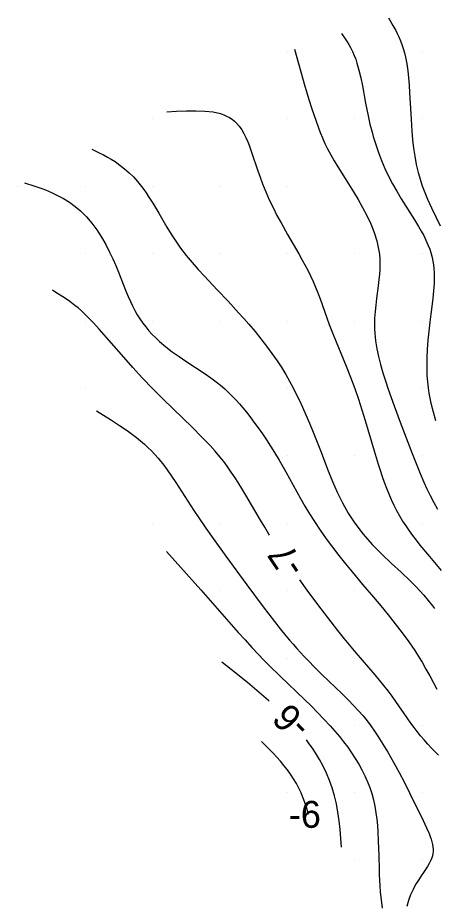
# Model space of a CAD drawing. Extents: x 2602990 to 2605851, y 618069 to 619180.
# Drawn here: x 2604035 to 2604065.9, y 618811.7 to 618877.5 of the extents above; entities that cross this region are included whole.
import ezdxf

# ---------------------------------------------------------------- set-up
doc = ezdxf.new("R2010")
doc.units = 0
for name, color, linetype in [('Default', 7, 'Continuous'), ('DTM Contours Major', 7, 'Continuous'), ('DTM Contours Minor', 7, 'Continuous'), ('DTM Contours Minor Text', 7, 'Continuous'), ('Exist DTM Scan Elevation Point', 7, 'Continuous')]:
    doc.layers.add(name, color=color, linetype=linetype)

# ---------------------------------------------------------------- blocks, each defined once
blk = doc.blocks.new('POINT_DISPLAY')
at = {"layer": 'Default'}
blk.add_line((0, 0), (0, 0), dxfattribs=at)

msp = doc.modelspace()

# ---------------------------------------------------------------- linework, layer by layer
at = {"layer": 'DTM Contours Major'}
msp.add_lwpolyline([(2604059.012, 618876.337), (2604059.295, 618875.931), (2604059.433, 618875.723), (2604059.567, 618875.508), (2604059.696, 618875.284), (2604059.844, 618874.993), (2604059.971, 618874.703), (2604060.074, 618874.43), (2604060.169, 618874.14), (2604060.314, 618873.614), (2604060.446, 618873.045), (2604060.569, 618872.443), (2604060.809, 618871.174), (2604061, 618870.22), (2604061.136, 618869.612), (2604061.29, 618869.003), (2604061.375, 618868.699), (2604061.558, 618868.102), (2604061.763, 618867.507), (2604061.991, 618866.916), (2604062.242, 618866.33), (2604062.514, 618865.753), (2604062.807, 618865.186), (2604063.124, 618864.627), (2604063.454, 618864.081), (2604064.443, 618862.518), (2604064.745, 618862.02), (2604064.941, 618861.677), (2604065.123, 618861.338), (2604065.288, 618861.001), (2604065.436, 618860.665), (2604065.564, 618860.328), (2604065.672, 618859.989), (2604065.742, 618859.72), (2604065.799, 618859.449), (2604065.843, 618859.174), (2604065.874, 618858.894), (2604065.894, 618858.608), (2604065.903, 618858.317), (2604065.892, 618857.791), (2604065.853, 618857.246), (2604065.795, 618856.685), (2604065.645, 618855.523), (2604065.568, 618854.926), (2604065.49, 618854.259), (2604065.425, 618853.588), (2604065.377, 618852.917), (2604065.348, 618852.25), (2604065.343, 618851.593), (2604065.364, 618850.949), (2604065.399, 618850.49), (2604065.45, 618850.038), (2604065.507, 618849.661), (2604065.575, 618849.284), (2604065.656, 618848.905), (2604065.816, 618848.266), (2604066.006, 618847.619)], dxfattribs=at)
at = {"layer": 'DTM Contours Minor'}
for points in [[(2604062.5, 618877.5), (2604062.836, 618876.933), (2604063.05, 618876.542), (2604063.153, 618876.339), (2604063.277, 618876.074), (2604063.394, 618875.798), (2604063.503, 618875.512), (2604063.602, 618875.214), (2604063.692, 618874.905), (2604063.771, 618874.584), (2604063.866, 618874.09), (2604063.941, 618873.574), (2604063.998, 618873.039), (2604064.042, 618872.49), (2604064.077, 618871.932), (2604064.18, 618869.976), (2604064.242, 618869.077), (2604064.297, 618868.456), (2604064.369, 618867.836), (2604064.458, 618867.221), (2604064.57, 618866.614), (2604064.708, 618866.019), (2604064.798, 618865.689), (2604064.898, 618865.362), (2604065.009, 618865.037), (2604065.196, 618864.544), (2604065.406, 618864.047), (2604065.701, 618863.403), (2604066.341, 618862.078)], [(2604055.523, 618875.174), (2604056.311, 618872.437), (2604056.633, 618871.362), (2604056.807, 618870.809), (2604056.99, 618870.254), (2604057.135, 618869.833), (2604057.287, 618869.414), (2604057.446, 618868.998), (2604057.615, 618868.587), (2604057.795, 618868.181), (2604057.987, 618867.781), (2604058.224, 618867.33), (2604058.475, 618866.885), (2604058.738, 618866.445), (2604059.287, 618865.571), (2604059.911, 618864.583), (2604060.251, 618864.022), (2604060.588, 618863.43), (2604060.905, 618862.823), (2604061.193, 618862.205), (2604061.441, 618861.583), (2604061.639, 618860.959), (2604061.778, 618860.34), (2604061.831, 618859.961), (2604061.86, 618859.584), (2604061.869, 618859.209), (2604061.86, 618858.836), (2604061.837, 618858.463), (2604061.802, 618858.09), (2604061.747, 618857.616), (2604061.619, 618856.664), (2604061.559, 618856.185), (2604061.51, 618855.705), (2604061.477, 618855.223), (2604061.468, 618854.945), (2604061.467, 618854.667), (2604061.474, 618854.386), (2604061.489, 618854.104), (2604061.514, 618853.819), (2604061.547, 618853.531), (2604061.64, 618852.955), (2604061.764, 618852.368), (2604061.915, 618851.773), (2604062.089, 618851.171), (2604062.279, 618850.566), (2604062.482, 618849.96), (2604062.699, 618849.338), (2604062.921, 618848.721), (2604063.369, 618847.514), (2604064.262, 618845.179), (2604064.601, 618844.318), (2604064.861, 618843.688), (2604065.139, 618843.048), (2604065.364, 618842.557), (2604065.606, 618842.058), (2604065.867, 618841.551), (2604066.147, 618841.039)], [(2604046.053, 618870.526), (2604046.79, 618870.567), (2604047.514, 618870.596), (2604048.214, 618870.603), (2604048.877, 618870.578), (2604049.49, 618870.51), (2604050.041, 618870.387), (2604050.279, 618870.307), (2604050.501, 618870.211), (2604050.707, 618870.101), (2604050.898, 618869.977), (2604051.074, 618869.838), (2604051.238, 618869.684), (2604051.438, 618869.453), (2604051.618, 618869.197), (2604051.781, 618868.918), (2604051.93, 618868.619), (2604052.068, 618868.301), (2604052.199, 618867.965), (2604052.352, 618867.536), (2604052.813, 618866.15), (2604052.98, 618865.667), (2604053.161, 618865.181), (2604053.402, 618864.588), (2604053.665, 618863.998), (2604053.944, 618863.414), (2604054.235, 618862.841), (2604054.533, 618862.281), (2604055.007, 618861.433), (2604055.851, 618859.977), (2604056.077, 618859.578), (2604056.298, 618859.178), (2604056.512, 618858.775), (2604056.717, 618858.366), (2604056.913, 618857.949), (2604057.098, 618857.521), (2604057.268, 618857.095), (2604057.432, 618856.655), (2604057.929, 618855.253), (2604058.112, 618854.757), (2604058.399, 618854.017), (2604059.365, 618851.652), (2604059.69, 618850.83), (2604060, 618850), (2604060.276, 618849.203), (2604060.534, 618848.409), (2604060.776, 618847.622), (2604061.442, 618845.367), (2604061.738, 618844.398), (2604061.888, 618843.935), (2604062.039, 618843.484), (2604062.194, 618843.046), (2604062.355, 618842.619), (2604062.528, 618842.187), (2604062.71, 618841.765), (2604062.901, 618841.353), (2604063.104, 618840.951), (2604063.321, 618840.556), (2604063.553, 618840.168), (2604063.786, 618839.809), (2604064.032, 618839.454), (2604064.292, 618839.1), (2604064.563, 618838.747), (2604064.845, 618838.391), (2604065.551, 618837.533), (2604066.409, 618836.506)], [(2604040.5, 618867.75), (2604041.085, 618867.467), (2604041.375, 618867.32), (2604041.662, 618867.166), (2604041.944, 618867.003), (2604042.222, 618866.829), (2604042.581, 618866.578), (2604042.928, 618866.304), (2604043.262, 618866.008), (2604043.584, 618865.69), (2604043.891, 618865.351), (2604044.183, 618864.992), (2604044.356, 618864.759), (2604044.525, 618864.519), (2604044.689, 618864.271), (2604045.012, 618863.755), (2604045.46, 618862.996), (2604046.061, 618861.973), (2604046.382, 618861.451), (2604046.723, 618860.928), (2604047.087, 618860.41), (2604047.496, 618859.877), (2604047.93, 618859.352), (2604048.383, 618858.836), (2604048.849, 618858.325), (2604049.803, 618857.316), (2604050.605, 618856.471), (2604051.39, 618855.624), (2604051.774, 618855.198), (2604052.149, 618854.768), (2604052.606, 618854.227), (2604053.045, 618853.682), (2604053.466, 618853.136), (2604053.864, 618852.592), (2604054.239, 618852.054), (2604054.586, 618851.524), (2604054.889, 618851.031), (2604055.171, 618850.542), (2604055.436, 618850.049), (2604055.668, 618849.591), (2604055.895, 618849.119), (2604056.119, 618848.628), (2604056.378, 618848.039), (2604056.641, 618847.42), (2604056.907, 618846.772), (2604057.453, 618845.401), (2604058.038, 618843.9), (2604058.358, 618843.106), (2604058.705, 618842.309), (2604059.087, 618841.519), (2604059.516, 618840.747), (2604060, 618840), (2604060.623, 618839.195), (2604061.305, 618838.432), (2604062.02, 618837.709), (2604062.743, 618837.022), (2604063.45, 618836.367), (2604064.113, 618835.741), (2604064.559, 618835.297), (2604064.838, 618835.004), (2604065.141, 618834.666), (2604065.464, 618834.279), (2604065.766, 618833.886), (2604065.911, 618833.686)], [(2604035.5, 618865.25), (2604036.278, 618865.005), (2604036.798, 618864.825), (2604037.059, 618864.727), (2604037.51, 618864.539), (2604037.96, 618864.327), (2604038.405, 618864.087), (2604038.84, 618863.815), (2604039.261, 618863.51), (2604039.665, 618863.167), (2604040.091, 618862.74), (2604040.49, 618862.27), (2604040.862, 618861.764), (2604041.208, 618861.23), (2604041.527, 618860.675), (2604041.82, 618860.106), (2604042.05, 618859.611), (2604042.266, 618859.114), (2604042.469, 618858.619), (2604043.047, 618857.174), (2604043.2, 618856.814), (2604043.356, 618856.463), (2604043.519, 618856.122), (2604043.69, 618855.79), (2604043.871, 618855.468), (2604044.065, 618855.156), (2604044.272, 618854.857), (2604044.492, 618854.567), (2604044.727, 618854.286), (2604044.977, 618854.014), (2604045.241, 618853.749), (2604045.519, 618853.491), (2604045.98, 618853.103), (2604046.467, 618852.729), (2604046.968, 618852.37), (2604047.475, 618852.024), (2604048.906, 618851.079), (2604049.326, 618850.789), (2604049.724, 618850.497), (2604050.052, 618850.236), (2604050.367, 618849.966), (2604050.673, 618849.682), (2604050.938, 618849.419), (2604051.198, 618849.143), (2604051.456, 618848.856), (2604051.71, 618848.557), (2604051.964, 618848.246), (2604052.217, 618847.924), (2604052.529, 618847.511), (2604052.841, 618847.083), (2604053.151, 618846.641), (2604053.457, 618846.188), (2604053.758, 618845.724), (2604054.054, 618845.251), (2604054.391, 618844.687), (2604054.889, 618843.817), (2604055.98, 618841.85), (2604056.308, 618841.278), (2604056.651, 618840.702), (2604057.012, 618840.127), (2604057.437, 618839.488), (2604057.882, 618838.855), (2604058.345, 618838.228), (2604058.822, 618837.609), (2604059.308, 618837), (2604059.801, 618836.401), (2604060.592, 618835.463), (2604061.392, 618834.526), (2604061.939, 618833.876), (2604062.482, 618833.217), (2604063.015, 618832.551), (2604063.528, 618831.883), (2604064.014, 618831.217), (2604064.465, 618830.556), (2604064.741, 618830.123), (2604065.001, 618829.693), (2604065.291, 618829.184), (2604065.566, 618828.678), (2604066.093, 618827.689)], [(2604053.685, 618839.124), (2604053.639, 618839.196), (2604053.321, 618839.711), (2604053.008, 618840.231), (2604051.924, 618842.089), (2604051.558, 618842.699), (2604051.185, 618843.296), (2604050.798, 618843.875), (2604050.544, 618844.233), (2604050.281, 618844.585), (2604050.005, 618844.933), (2604049.651, 618845.352), (2604049.271, 618845.775), (2604048.645, 618846.428), (2604047.967, 618847.101), (2604046.508, 618848.508), (2604045.753, 618849.243), (2604045, 618850), (2604044.263, 618850.773), (2604043.548, 618851.552), (2604042.861, 618852.319), (2604041.038, 618854.391), (2604040.615, 618854.859), (2604040.22, 618855.277), (2604040.031, 618855.468), (2604039.723, 618855.76), (2604039.481, 618855.972), (2604039.241, 618856.168), (2604038.865, 618856.451), (2604038.608, 618856.63), (2604038.349, 618856.801), (2604037.831, 618857.127), (2604037.571, 618857.286)], [(2604040.833, 618848.333), (2604041.88, 618847.69), (2604042.558, 618847.255), (2604042.888, 618847.034), (2604043.208, 618846.811), (2604043.519, 618846.585), (2604043.821, 618846.355), (2604044.112, 618846.119), (2604044.393, 618845.879), (2604044.663, 618845.632), (2604044.927, 618845.373), (2604045.18, 618845.104), (2604045.426, 618844.824), (2604045.593, 618844.62), (2604045.758, 618844.41), (2604046.086, 618843.968), (2604046.415, 618843.496), (2604046.731, 618843.023), (2604048.071, 618840.95), (2604048.426, 618840.413), (2604048.954, 618839.638), (2604049.5, 618838.863), (2604050.439, 618837.561), (2604052, 618835.442), (2604053.221, 618833.801), (2604053.635, 618833.253), (2604054.051, 618832.713), (2604054.47, 618832.183), (2604054.893, 618831.664), (2604055.161, 618831.345), (2604055.43, 618831.031), (2604055.703, 618830.722), (2604055.979, 618830.418), (2604056.259, 618830.116), (2604056.543, 618829.818), (2604057.05, 618829.304), (2604057.565, 618828.799), (2604059.072, 618827.348), (2604059.535, 618826.891), (2604059.923, 618826.494), (2604060.285, 618826.102), (2604060.624, 618825.712), (2604060.918, 618825.347), (2604061.198, 618824.976), (2604061.468, 618824.595), (2604061.722, 618824.217), (2604061.97, 618823.829), (2604062.213, 618823.434), (2604062.45, 618823.034), (2604062.911, 618822.226), (2604063.296, 618821.522), (2604063.663, 618820.828), (2604064.102, 618819.965), (2604065.083, 618817.949), (2604065.327, 618817.426), (2604065.519, 618816.988), (2604065.602, 618816.776), (2604065.675, 618816.57), (2604065.734, 618816.369), (2604065.78, 618816.172), (2604065.806, 618816.001), (2604065.819, 618815.834), (2604065.818, 618815.669), (2604065.801, 618815.505), (2604065.768, 618815.341), (2604065.719, 618815.178), (2604065.634, 618814.974), (2604065.525, 618814.767), (2604065.398, 618814.554), (2604065.099, 618814.104), (2604064.937, 618813.862), (2604064.73, 618813.542), (2604064.524, 618813.199), (2604064.329, 618812.833), (2604064.151, 618812.442), (2604063.998, 618812.027), (2604063.879, 618811.585)], [(2604046.042, 618837.917), (2604048.583, 618835.059), (2604051.36, 618831.91), (2604051.865, 618831.348), (2604052.366, 618830.801), (2604052.865, 618830.27), (2604053.262, 618829.858), (2604053.66, 618829.456), (2604054.459, 618828.671), (2604056.266, 618826.938), (2604056.761, 618826.455), (2604057.248, 618825.97), (2604057.721, 618825.482), (2604058.176, 618824.991), (2604058.526, 618824.594), (2604058.861, 618824.195), (2604059.18, 618823.792), (2604059.484, 618823.387), (2604059.771, 618822.979), (2604060.041, 618822.567), (2604060.299, 618822.14), (2604060.538, 618821.709), (2604060.754, 618821.275), (2604060.949, 618820.837), (2604061.12, 618820.397), (2604061.266, 618819.953), (2604061.393, 618819.483), (2604061.494, 618819.01), (2604061.574, 618818.536), (2604061.635, 618818.06), (2604061.681, 618817.584), (2604061.715, 618817.108), (2604061.75, 618816.436), (2604061.781, 618815.397), (2604061.804, 618814.306), (2604061.817, 618813.921), (2604061.836, 618813.521), (2604061.863, 618813.103), (2604061.9, 618812.666), (2604062.048, 618811.46)], [(2604066.225, 618822.806), (2604065.71, 618823.325), (2604065.427, 618823.629), (2604065.155, 618823.934), (2604064.895, 618824.241), (2604064.645, 618824.55), (2604064.404, 618824.861), (2604064.171, 618825.174), (2604063.884, 618825.574), (2604063.052, 618826.778), (2604062.772, 618827.175), (2604062.484, 618827.567), (2604062.174, 618827.968), (2604061.851, 618828.364), (2604061.519, 618828.76), (2604060.108, 618830.401), (2604059.733, 618830.848), (2604059.248, 618831.441), (2604058.755, 618832.057), (2604058.258, 618832.69), (2604057.762, 618833.333), (2604057.271, 618833.98), (2604056.472, 618835.053), (2604055.922, 618835.809)], [(2604053.644, 618826.819), (2604053.61, 618826.849), (2604053.09, 618827.301), (2604052.564, 618827.747), (2604052.038, 618828.183), (2604050.827, 618829.163), (2604050.147, 618829.706)], [(2604056.585, 618818.415), (2604056.418, 618818.95), (2604056.329, 618819.218), (2604056.235, 618819.484), (2604056.133, 618819.75), (2604056.021, 618820.015), (2604055.856, 618820.362), (2604055.672, 618820.707), (2604055.469, 618821.049), (2604055.248, 618821.386), (2604055.009, 618821.718), (2604054.754, 618822.046), (2604054.498, 618822.35), (2604054.231, 618822.65), (2604053.953, 618822.947), (2604053.38, 618823.532), (2604053.088, 618823.824)], [(2604059.024, 618815.976), (2604058.971, 618816.632), (2604058.912, 618817.285), (2604058.842, 618817.931), (2604058.754, 618818.567), (2604058.643, 618819.19), (2604058.504, 618819.796), (2604058.333, 618820.376), (2604058.132, 618820.936), (2604057.904, 618821.475), (2604057.653, 618821.995), (2604057.381, 618822.494), (2604057.092, 618822.972), (2604056.867, 618823.317), (2604056.633, 618823.651), (2604056.415, 618823.944)]]:
    msp.add_lwpolyline(points, dxfattribs=at)

# ---------------------------------------------------------------- block references
at = {"layer": 'Exist DTM Scan Elevation Point', "xscale": 1.3123333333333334, "yscale": 1.3123333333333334}
for p in [(2604055, 618875), (2604060, 618875), (2604065, 618875), (2604045, 618870), (2604050, 618870), (2604055, 618870), (2604060, 618870), (2604065, 618870), (2604035, 618865), (2604040, 618865), (2604045, 618865), (2604050, 618865), (2604055, 618865), (2604060, 618865), (2604065, 618865), (2604040, 618860), (2604045, 618860), (2604050, 618860), (2604055, 618860), (2604060, 618860), (2604065, 618860), (2604040, 618855), (2604045, 618855), (2604050, 618855), (2604055, 618855), (2604060, 618855), (2604065, 618855), (2604040, 618850), (2604045, 618850), (2604050, 618850), (2604055, 618850), (2604060, 618850), (2604065, 618850), (2604045, 618845), (2604050, 618845), (2604055, 618845), (2604060, 618845), (2604065, 618845), (2604045, 618840), (2604050, 618840), (2604055, 618840), (2604060, 618840), (2604065, 618840), (2604050, 618835), (2604055, 618835), (2604060, 618835), (2604065, 618835), (2604050, 618830), (2604055, 618830), (2604060, 618830), (2604065, 618830), (2604055, 618825), (2604060, 618825), (2604065, 618825), (2604055, 618820), (2604060, 618820), (2604065, 618820), (2604060, 618815), (2604065, 618815)]:
    msp.add_blockref('POINT_DISPLAY', p, dxfattribs=at)

# ---------------------------------------------------------------- texts
at = {"layer": 'DTM Contours Minor Text'}
for s, rotation, p in [('-7', 124.01586, (2604056.429, 618836.787)), ('-6', 133.94108, (2604056.841, 618825.082))]:
    msp.add_text(s, height=2, rotation=rotation, dxfattribs=at).set_placement(p)
msp.add_text('-6', height=2, dxfattribs=at).set_placement((2604055.113, 618817.415))

doc.saveas('drawing.dxf')
